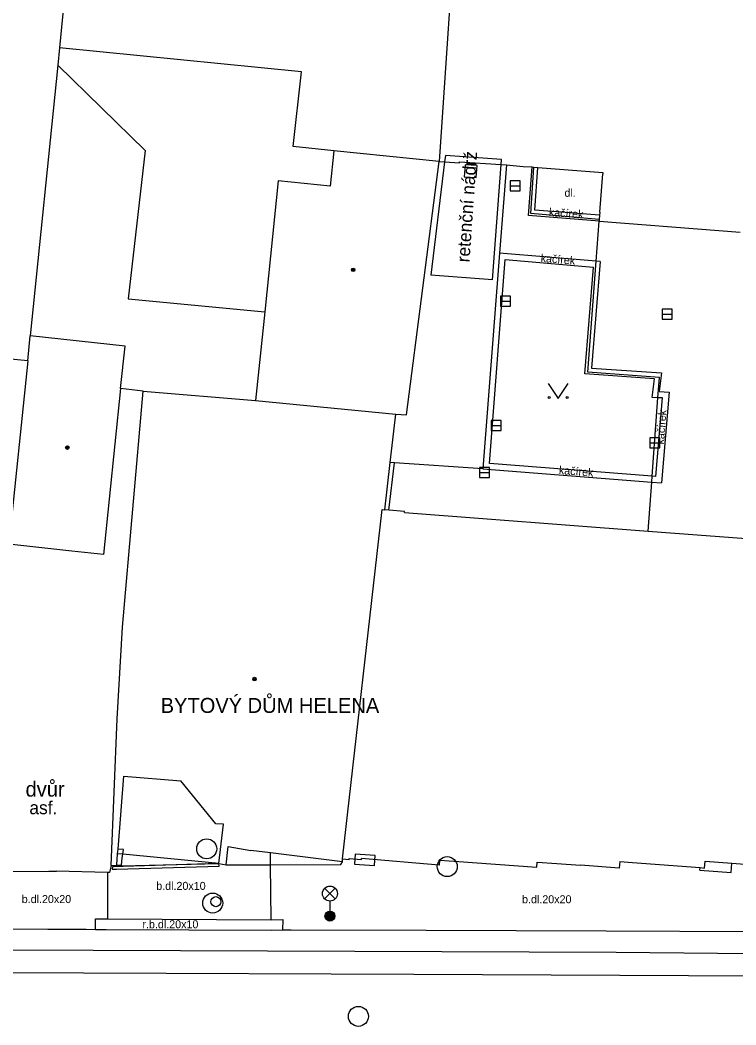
# Model space of a CAD drawing. Extents: x -596229 to -595156, y -1161237 to -1159376.
# Drawn here: x -595262 to -595226.2, y -1161031.1 to -1160980.9 of the extents above; entities that cross this region are included whole.
import ezdxf

# ---------------------------------------------------------------- set-up
doc = ezdxf.new("R2010")
doc.units = 0
for name, color, linetype in [('DOP - rozhrani ploch obecne', 7, 'Continuous'), ('kanalizace - povrch.  znaky - skut. velikost', 7, 'Continuous'), ('Level 24', 7, 'Continuous'), ('Level 25', 7, 'Continuous'), ('Level 27', 7, 'Continuous'), ('Level 31', 7, 'Continuous'), ('Level 33', 7, 'Continuous'), ('Level 36', 7, 'Continuous'), ('Level 39', 7, 'Continuous'), ('neurcene site - povrch.  znaky - skut. stav', 7, 'Continuous'), ('plynovod - povrch.  znaky - PRIS skut. velikost', 7, 'Continuous'), ('silnoproud - povrch.  znaky a  RIS  skut. velikost', 7, 'Continuous'), ('Specificka linie pasportu komunikaci', 7, 'Continuous'), ('TM - budovy zdene_ betonove - NP', 7, 'Continuous'), ('TM - budovy zdene_ betonove - VN', 7, 'Continuous'), ('TM - budovy zdene_ betonove - VP', 7, 'Continuous'), ('TM - chodniky - NP', 7, 'Continuous'), ('TM - chodniky - VP', 7, 'Continuous'), ('TM - komunikace - VP', 7, 'Continuous'), ('TM - letecke snimky - pomocna linie', 7, 'Continuous'), ('TM - MHD - osa koleji', 7, 'Continuous'), ('TM - plot drateny_ kovovy - VP', 7, 'Continuous'), ('TM - popis objektu', 7, 'Continuous'), ('TM - popis povrchu', 7, 'Continuous'), ('TM - poznamka', 7, 'Continuous'), ('TM - rozhrani mezi zpev. plochami mezi sebou - NP', 7, 'Continuous'), ('TM - rozhrani mezi zpev. plochami mezi sebou - VP', 7, 'Continuous'), ('TM - rozhrani ploch obecne - NP', 7, 'Continuous'), ('TM - rozhrani ploch obecne - VP', 7, 'Continuous'), ('TM - vjezd na pozemek', 7, 'Continuous'), ('TM - vstup do budovy - nerozlisene', 7, 'Continuous'), ('TM - vstup do budovy - zdene_ betonove', 7, 'Continuous')]:
    doc.layers.add(name, color=color, linetype=linetype)

msp = doc.modelspace()

# ---------------------------------------------------------------- linework, layer by layer
at = {"layer": 'DOP - rozhrani ploch obecne'}
msp.add_lwpolyline([(-595255.85, -1160999.43), (-595256.98, -1160999.3)], dxfattribs=at)
at = {"layer": 'kanalizace - povrch.  znaky - skut. velikost'}
for points in [[(-595257.4, -1161023.32), (-595257.18, -1161023.31), (-595252.06, -1161023.17)], [(-595257.39, -1161023.2), (-595257.4, -1161023.32)], [(-595252.07, -1161023.03), (-595257.39, -1161023.2)], [(-595252.06, -1161023.17), (-595252.07, -1161023.03)]]:
    msp.add_lwpolyline(points, dxfattribs=at)
at = {"layer": 'Level 24'}
msp.add_lwpolyline([(-595245.294, -1161023.062), (-595244.297, -1161023.135), (-595244.26, -1161022.636), (-595245.257, -1161022.563)], close=True, dxfattribs=at)
at = {"layer": 'Level 25'}
for radius in [0.25, 0.2, 0.15, 0.1, 0.05]:
    msp.add_circle((-595246.52, -1161025.66), radius, dxfattribs=at)
at = {"layer": 'Level 27'}
for p, q in [((-595237.51, -1160989.17), (-595237.01, -1160989.17)), ((-595237.99, -1160994.94), (-595237.49, -1160994.94)), ((-595229.92, -1160995.58), (-595229.42, -1160995.58)), ((-595238.46, -1161001.14), (-595237.96, -1161001.14)), ((-595230.53, -1161002.01), (-595230.03, -1161002.01)), ((-595239.04, -1161003.5), (-595238.54, -1161003.5))]:
    msp.add_line(p, q, dxfattribs=at)
for points in [[(-595237.51, -1160989.42), (-595237.01, -1160989.42), (-595237.01, -1160988.92), (-595237.51, -1160988.92)], [(-595237.99, -1160995.19), (-595237.49, -1160995.19), (-595237.49, -1160994.69), (-595237.99, -1160994.69)], [(-595229.92, -1160995.83), (-595229.42, -1160995.83), (-595229.42, -1160995.33), (-595229.92, -1160995.33)], [(-595238.46, -1161001.39), (-595237.96, -1161001.39), (-595237.96, -1161000.89), (-595238.46, -1161000.89)], [(-595230.53, -1161002.26), (-595230.03, -1161002.26), (-595230.03, -1161001.76), (-595230.53, -1161001.76)], [(-595239.04, -1161003.75), (-595238.54, -1161003.75), (-595238.54, -1161003.25), (-595239.04, -1161003.25)]]:
    msp.add_lwpolyline(points, close=True, dxfattribs=at)
for centre in [(-595252.68, -1161022.3), (-595240.66, -1161023.19), (-595252.38, -1161025.01), (-595245.1, -1161030.67)]:
    msp.add_circle(centre, 0.5, dxfattribs=at)
at = {"layer": 'Level 31'}
msp.add_circle((-595252.22, -1161024.94), 0.25, dxfattribs=at)
at = {"layer": 'Level 33'}
for p, q in [((-595246.785, -1161024.8), (-595246.255, -1161024.27)), ((-595246.785, -1161024.27), (-595246.255, -1161024.8)), ((-595246.52, -1161024.91), (-595246.52, -1161025.66))]:
    msp.add_line(p, q, dxfattribs=at)
for centre, radius in [((-595246.52, -1161024.535), 0.375), ((-595246.52, -1161025.66), 0.2), ((-595246.52, -1161025.66), 0.145), ((-595246.52, -1161025.66), 0.0876)]:
    msp.add_circle(centre, radius, dxfattribs=at)
at = {"layer": 'Level 36'}
msp.add_lwpolyline([(-595235.62, -1160999.05), (-595235.12, -1160999.8), (-595234.62, -1160999.05)], dxfattribs=at)
for centre in [(-595235.57, -1160999.75), (-595234.671, -1160999.75)]:
    msp.add_circle(centre, 0.05, dxfattribs=at)
at = {"layer": 'Level 39'}
for centre, radius in [((-595245.36, -1160993.37), 0.09), ((-595245.36, -1160993.37), 0.0398), ((-595259.64, -1161002.25), 0.09), ((-595259.64, -1161002.25), 0.0398), ((-595250.29, -1161013.82), 0.09), ((-595250.29, -1161013.82), 0.0398)]:
    msp.add_circle(centre, radius, dxfattribs=at)
at = {"layer": 'neurcene site - povrch.  znaky - skut. stav'}
for points in [[(-595239.77, -1160988.12), (-595239.82, -1160988.72)], [(-595239.17, -1160988.16), (-595239.77, -1160988.12)], [(-595239.22, -1160988.76), (-595239.17, -1160988.16)], [(-595239.82, -1160988.72), (-595239.22, -1160988.76)]]:
    msp.add_lwpolyline(points, dxfattribs=at)
at = {"layer": 'plynovod - povrch.  znaky - PRIS skut. velikost'}
for points in [[(-595228.03, -1161023.36), (-595228.02, -1161023.24)], [(-595226.48, -1161023.49), (-595226.44, -1161023.02)], [(-595228.03, -1161023.36), (-595226.48, -1161023.49)]]:
    msp.add_lwpolyline(points, dxfattribs=at)
at = {"layer": 'silnoproud - povrch.  znaky a  RIS  skut. velikost'}
for points in [[(-595256.84, -1161022.34), (-595257.11, -1161022.32)], [(-595256.93, -1161023.12), (-595256.9, -1161022.75)], [(-595256.9, -1161022.75), (-595256.87, -1161022.57)], [(-595256.87, -1161022.57), (-595256.84, -1161022.34)], [(-595257.17, -1161023.1), (-595256.93, -1161023.12)]]:
    msp.add_lwpolyline(points, dxfattribs=at)
at = {"layer": 'Specificka linie pasportu komunikaci'}
msp.add_lwpolyline([(-595271.93, -1161027.31), (-595262.7, -1161027.34), (-595232.22, -1161027.46), (-595223.78, -1161027.55)], dxfattribs=at)
at = {"layer": 'TM - budovy zdene_ betonove - NP'}
for points in [[(-595257.11, -1161022.32), (-595256.82, -1161018.67)], [(-595256.82, -1161018.67), (-595253.97, -1161018.9)], [(-595251.84, -1161021.07), (-595252.23, -1161021.05), (-595253.97, -1161018.9)], [(-595252.07, -1161023.03), (-595251.84, -1161021.07)], [(-595257.13, -1161022.55), (-595257.11, -1161022.32)]]:
    msp.add_lwpolyline(points, dxfattribs=at)
at = {"layer": 'TM - budovy zdene_ betonove - VN'}
for points in [[(-595233.22, -1160992.93), (-595233.07, -1160990.94)], [(-595230.13, -1160999.76), (-595230.05, -1160998.75), (-595233.64, -1160998.48), (-595233.22, -1160992.93)], [(-595230.42, -1161003.68), (-595230.13, -1160999.76)], [(-595230.44, -1161003.98), (-595230.42, -1161003.68)], [(-595230.62, -1161006.42), (-595230.44, -1161003.98)], [(-595256.87, -1161022.57), (-595257.13, -1161022.55)], [(-595252.07, -1161023.03), (-595256.87, -1161022.57)], [(-595251.71, -1161023.1), (-595249.49, -1161023.1)], [(-595249.49, -1161023.1), (-595245.97, -1161023.09), (-595245.9, -1161022.95)]]:
    msp.add_lwpolyline(points, dxfattribs=at)
at = {"layer": 'TM - budovy zdene_ betonove - VP'}
for points in [[(-595259.13, -1160972.98), (-595260.03, -1160982.27)], [(-595240.14, -1160974.42), (-595241.07, -1160987.96)], [(-595260.03, -1160982.27), (-595260.12, -1160983.14)], [(-595247.94, -1160983.47), (-595260.03, -1160982.27)], [(-595260.12, -1160983.14), (-595261.5, -1160996.67)], [(-595248.36, -1160987.21), (-595247.94, -1160983.47)], [(-595246.32, -1160987.42), (-595248.36, -1160987.21)], [(-595246.32, -1160987.42), (-595246.51, -1160989.19)], [(-595241.07, -1160987.96), (-595246.32, -1160987.42)], [(-595242.69, -1161000.62), (-595241.07, -1160987.96)], [(-595241.07, -1160987.96), (-595240.79, -1160987.98)], [(-595240.79, -1160987.98), (-595240.04, -1160988.02)], [(-595240.04, -1160988.02), (-595240.04, -1160987.97)], [(-595240.04, -1160987.97), (-595237.97, -1160988.11)], [(-595237.97, -1160988.11), (-595237.7, -1160988.13)], [(-595237.7, -1160988.13), (-595238.04, -1160992.53)], [(-595236.86, -1160988.2), (-595236.42, -1160988.23)], [(-595236.42, -1160988.23), (-595236.33, -1160988.24)], [(-595236.33, -1160988.24), (-595236.13, -1160988.26)], [(-595236.13, -1160988.26), (-595232.89, -1160988.51), (-595232.89, -1160988.58)], [(-595249.1, -1160988.93), (-595249.78, -1160995.46)], [(-595246.51, -1160989.19), (-595249.1, -1160988.93)], [(-595233.04, -1160990.48), (-595233.05, -1160990.63)], [(-595233.06, -1160990.85), (-595233.07, -1160990.94)], [(-595233.07, -1160990.94), (-595227.08, -1160991.4)], [(-595233.05, -1160990.63), (-595233.06, -1160990.85)], [(-595238.04, -1160992.53), (-595238.88, -1161003.32)], [(-595249.78, -1160995.46), (-595250.24, -1160999.89)], [(-595261.62, -1160997.91), (-595261.5, -1160996.67)], [(-595256.75, -1160997.19), (-595261.5, -1160996.67)], [(-595261.62, -1160997.91), (-595266.82, -1160997.42)], [(-595256.98, -1160999.3), (-595256.75, -1160997.19)], [(-595261.62, -1160997.91), (-595262.56, -1161007.08)], [(-595256.98, -1160999.3), (-595257.84, -1161007.6)], [(-595256.88, -1161011.22), (-595255.85, -1160999.43)], [(-595255.85, -1160999.43), (-595250.24, -1160999.89)], [(-595250.24, -1160999.89), (-595243.23, -1161000.58)], [(-595243.51, -1161002.99), (-595243.23, -1161000.58)], [(-595243.23, -1161000.58), (-595242.69, -1161000.62)], [(-595243.78, -1161005.36), (-595243.51, -1161002.99)], [(-595243.29, -1161003.01), (-595243.51, -1161002.99)], [(-595238.88, -1161003.32), (-595243.29, -1161003.01)], [(-595245.89, -1161022.8), (-595243.91, -1161005.35), (-595243.78, -1161005.36)], [(-595243.58, -1161005.38), (-595243.78, -1161005.36)], [(-595242.79, -1161005.45), (-595243.58, -1161005.38)], [(-595242.79, -1161005.5), (-595242.79, -1161005.45)], [(-595242.79, -1161005.5), (-595230.62, -1161006.42)], [(-595230.62, -1161006.42), (-595217.92, -1161007.38)], [(-595259.41, -1161007.43), (-595262.56, -1161007.08)], [(-595257.84, -1161007.6), (-595259.41, -1161007.43)], [(-595257.15, -1161015.8), (-595256.88, -1161011.22)], [(-595257.46, -1161023.14), (-595257.15, -1161015.8)], [(-595251.71, -1161023.1), (-595251.6, -1161022.19)], [(-595257.17, -1161023.1), (-595257.13, -1161022.55)], [(-595249.49, -1161022.5), (-595250.48, -1161022.38)], [(-595245.9, -1161022.95), (-595249.49, -1161022.5)], [(-595257.17, -1161023.15), (-595257.46, -1161023.14)], [(-595257.17, -1161023.15), (-595257.17, -1161023.1)], [(-595252.07, -1161023.03), (-595251.71, -1161023.1)], [(-595245.9, -1161022.95), (-595245.89, -1161022.8)], [(-595245.89, -1161022.8), (-595245.56, -1161022.83), (-595245.56, -1161022.78), (-595244.95, -1161022.83)], [(-595244.95, -1161022.83), (-595244.95, -1161022.78)], [(-595241.04, -1161022.87), (-595241.06, -1161023.11), (-595244.95, -1161022.78)], [(-595241.04, -1161022.87), (-595240.32, -1161022.91), (-595236.19, -1161023.22), (-595236.17, -1161022.97), (-595235.19, -1161023.03)], [(-595232.04, -1161022.94), (-595232.07, -1161023.27), (-595234, -1161023.12)], [(-595232.04, -1161022.94), (-595231.41, -1161022.99)], [(-595231.41, -1161022.99), (-595228.02, -1161023.24)], [(-595228.02, -1161023.24), (-595227.8, -1161023.26), (-595227.77, -1161022.92), (-595226.44, -1161023.02)], [(-595226.44, -1161023.02), (-595222.36, -1161023.33), (-595222.33, -1161022.98)]]:
    msp.add_lwpolyline(points, dxfattribs=at)
at = {"layer": 'TM - chodniky - NP'}
for points in [[(-595233.02, -1160992.95), (-595233.45, -1160998.28), (-595229.96, -1160998.52), (-595230.07, -1160999.45)], [(-595233.02, -1160992.95), (-595233.22, -1160992.93)]]:
    msp.add_lwpolyline(points, dxfattribs=at)
at = {"layer": 'TM - chodniky - VP'}
for points in [[(-595233.07, -1160990.94), (-595236.6, -1160990.66), (-595236.42, -1160988.23)], [(-595233.05, -1160990.63), (-595236.29, -1160990.39), (-595236.13, -1160988.26)], [(-595233.22, -1160992.93), (-595238.04, -1160992.53)], [(-595230.07, -1160999.45), (-595229.57, -1160999.48), (-595229.96, -1161004.02)], [(-595243.58, -1161005.38), (-595243.29, -1161003.01)], [(-595238.88, -1161003.32), (-595230.44, -1161003.98)], [(-595230.44, -1161003.98), (-595229.96, -1161004.02)]]:
    msp.add_lwpolyline(points, dxfattribs=at)
at = {"layer": 'TM - komunikace - VP'}
for points in [[(-595224.87, -1161026.08), (-595225.35, -1161026.07), (-595225.38, -1161026.44), (-595232.71, -1161026.42), (-595241.71, -1161026.38), (-595248.45, -1161026.37), (-595248.89, -1161026.37)], [(-595258.7, -1161026.33), (-595260.62, -1161026.33), (-595264.49, -1161026.29)], [(-595258.24, -1161026.34), (-595258.7, -1161026.33)], [(-595257.71, -1161026.35), (-595258.24, -1161026.34)], [(-595249.44, -1161026.38), (-595257.71, -1161026.35)], [(-595248.89, -1161026.37), (-595249.44, -1161026.38)]]:
    msp.add_lwpolyline(points, dxfattribs=at)
at = {"layer": 'TM - letecke snimky - pomocna linie'}
msp.add_lwpolyline([(-595260.12, -1160983.14), (-595255.76, -1160987.41), (-595256.6, -1160994.82), (-595249.78, -1160995.46)], dxfattribs=at)
at = {"layer": 'TM - MHD - osa koleji'}
msp.add_lwpolyline([(-595207.21, -1161028.73), (-595225.18, -1161028.66), (-595242.33, -1161028.58), (-595258.84, -1161028.52), (-595273.64, -1161028.45), (-595286.82, -1161028.4)], dxfattribs=at)
at = {"layer": 'TM - plot drateny_ kovovy - VP'}
for points in [[(-595233.06, -1160990.85), (-595236.49, -1160990.55), (-595236.33, -1160988.24)], [(-595257.46, -1161023.14), (-595257.53, -1161023.48), (-595257.63, -1161023.48)], [(-595257.63, -1161023.48), (-595260.18, -1161023.42)]]:
    msp.add_lwpolyline(points, dxfattribs=at)
at = {"layer": 'TM - rozhrani mezi zpev. plochami mezi sebou - NP'}
msp.add_lwpolyline([(-595249.49, -1161023.1), (-595249.49, -1161022.5)], dxfattribs=at)
at = {"layer": 'TM - rozhrani mezi zpev. plochami mezi sebou - VP'}
for points in [[(-595249.46, -1161025.84), (-595249.49, -1161023.1)], [(-595257.63, -1161023.48), (-595257.64, -1161025.8)], [(-595258.24, -1161026.34), (-595258.23, -1161025.8), (-595257.64, -1161025.8)], [(-595257.64, -1161025.8), (-595249.46, -1161025.84)], [(-595249.46, -1161025.84), (-595248.87, -1161025.83), (-595248.89, -1161026.37)]]:
    msp.add_lwpolyline(points, dxfattribs=at)
at = {"layer": 'TM - rozhrani ploch obecne - NP'}
for points in [[(-595240.79, -1160987.98), (-595241.48, -1160993.63)], [(-595240.75, -1160987.65), (-595240.79, -1160987.98)], [(-595237.95, -1160987.86), (-595240.75, -1160987.65)], [(-595238.4, -1160993.87), (-595237.97, -1160988.11)], [(-595237.97, -1160988.11), (-595237.95, -1160987.86)], [(-595238.4, -1160993.87), (-595241.48, -1160993.63)]]:
    msp.add_lwpolyline(points, dxfattribs=at)
at = {"layer": 'TM - rozhrani ploch obecne - VP'}
for points in [[(-595230.42, -1161003.68), (-595238.55, -1161003.05), (-595237.76, -1160992.86), (-595233.35, -1160993.23)], [(-595230.31, -1160998.81), (-595233.78, -1160998.57), (-595233.35, -1160993.23)], [(-595230.13, -1160999.76), (-595230.42, -1160999.74), (-595230.31, -1160998.81)], [(-595230.24, -1161003.69), (-595229.91, -1160999.77)], [(-595229.91, -1160999.77), (-595230.13, -1160999.76)], [(-595230.24, -1161003.69), (-595230.42, -1161003.68)]]:
    msp.add_lwpolyline(points, dxfattribs=at)
at = {"layer": 'TM - vjezd na pozemek'}
for points in [[(-595264.44, -1161023.44), (-595260.57, -1161023.41)], [(-595260.57, -1161023.41), (-595260.18, -1161023.42)]]:
    msp.add_lwpolyline(points, dxfattribs=at)
at = {"layer": 'TM - vstup do budovy - nerozlisene'}
msp.add_lwpolyline([(-595257.17, -1161023.15), (-595256.93, -1161023.15), (-595252.07, -1161023.03)], dxfattribs=at)
at = {"layer": 'TM - vstup do budovy - zdene_ betonove'}
for points in [[(-595237.7, -1160988.13), (-595236.86, -1160988.2)], [(-595233.04, -1160990.48), (-595232.89, -1160988.58)], [(-595227.08, -1160991.4), (-595226.03, -1160991.48)], [(-595251.6, -1161022.19), (-595250.48, -1161022.38)], [(-595235.19, -1161023.03), (-595234, -1161023.12)]]:
    msp.add_lwpolyline(points, dxfattribs=at)

# ---------------------------------------------------------------- texts
at = {"layer": 'TM - popis objektu'}
msp.add_text('BYTOVÝ DŮM HELENA', height=0.75, dxfattribs=at).set_placement((-595254.98, -1161015.51))
at = {"layer": 'TM - popis povrchu'}
for s, height, p in [('dl.', 0.4, (-595234.8, -1160989.72)), ('asf.', 0.65, (-595261.54, -1161020.57)), ('b.dl.20x10', 0.4, (-595255.2, -1161024.35)), ('b.dl.20x20', 0.4, (-595261.92, -1161025.01)), ('b.dl.20x20', 0.4, (-595236.92, -1161025.02)), ('r.b.dl.20x10', 0.4, (-595255.89, -1161026.27))]:
    msp.add_text(s, height=height, dxfattribs=at).set_placement(p)
for rotation, p in [(355.8673, (-595235.59, -1160990.68)), (355.2041, (-595236, -1160992.97)), (85.7208, (-595229.83, -1161002.1)), (355.596, (-595235.09, -1161003.57))]:
    msp.add_text('kačírek', height=0.4, rotation=rotation, dxfattribs=at).set_placement(p)
at = {"layer": 'TM - poznamka'}
msp.add_text('retenční nádrž', height=0.65, rotation=86, dxfattribs=at).set_placement((-595239.55, -1160993.01))
msp.add_text('dvůr', height=0.75, dxfattribs=at).set_placement((-595261.73, -1161019.69))

doc.saveas('drawing.dxf')
